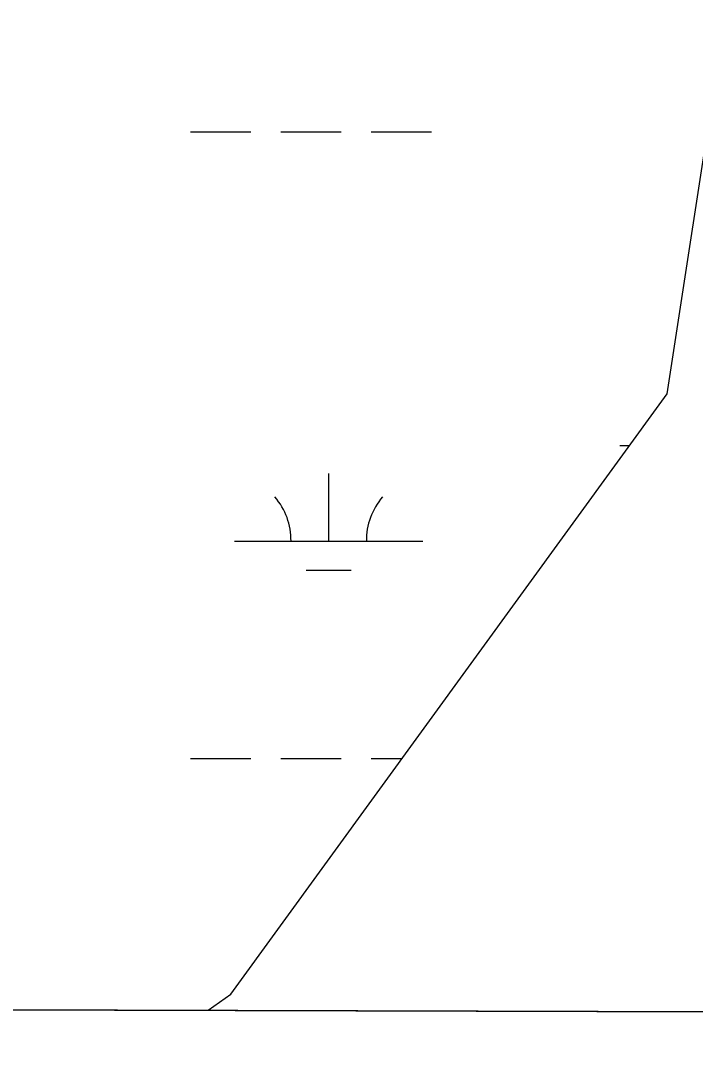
# Model space of a CAD drawing. Extents: x 3161564 to 3199464, y 849354 to 874788.
# Drawn here: x 3188776 to 3189134, y 854733 to 855281 of the extents above; entities that cross this region are included whole.
import ezdxf

# ---------------------------------------------------------------- set-up
doc = ezdxf.new("R2010")
doc.units = 0
for name, color, linetype in [('V-GRID-FRAM', 7, 'Continuous'), ('V-SITE-VEGE', 7, 'Continuous'), ('V-WETL-SWMP', 7, 'Continuous')]:
    doc.layers.add(name, color=color, linetype=linetype)

msp = doc.modelspace()

# ---------------------------------------------------------------- linework, layer by layer
at = {"layer": 'V-GRID-FRAM'}
msp.add_lwpolyline([(3165819.25, 873007.56), (3197186.66, 872920.88), (3197144.33, 854733.31), (3165761.05, 854820.03), (3165819.25, 873007.56)], dxfattribs=at)
at = {"layer": 'V-SITE-VEGE'}
msp.add_lwpolyline([(3185243.66, 856897.42), (3185243.66, 854766.19), (3192664.71, 854745.68)], dxfattribs=at)
at = {"layer": 'V-WETL-SWMP'}
for p, q in [((3189119.46, 855083.34), (3189148.4, 855271.61)), ((3188866.49, 855222.41), (3188898.49, 855222.41)), ((3188914.49, 855222.41), (3188946.49, 855222.41)), ((3188962.49, 855222.41), (3188994.49, 855222.41)), ((3188887.93, 854764.75), (3189119.46, 855083.34)), ((3189094.49, 855055.91), (3189099.52, 855055.91)), ((3188939.9, 855005.17), (3188939.9, 855041.17)), ((3188889.9, 855005.17), (3188989.9, 855005.17)), ((3188927.9, 854989.74), (3188951.9, 854989.74)), ((3188866.49, 854889.73), (3188898.49, 854889.73)), ((3188914.49, 854889.73), (3188946.49, 854889.73)), ((3188962.49, 854889.73), (3188978.76, 854889.73)), ((3188875.91, 854756.15), (3188887.93, 854764.75)), ((3188477.25, 854757.26), (3188875.91, 854756.15))]:
    msp.add_line(p, q, dxfattribs=at)
for centre, start, end in [((3188884.65, 855005.64), 359.2282, 40.7718), ((3188995.14, 855005.64), 139.2282, 180.7718)]:
    msp.add_arc(centre, 35.25, start, end, dxfattribs=at)

doc.saveas('drawing.dxf')
